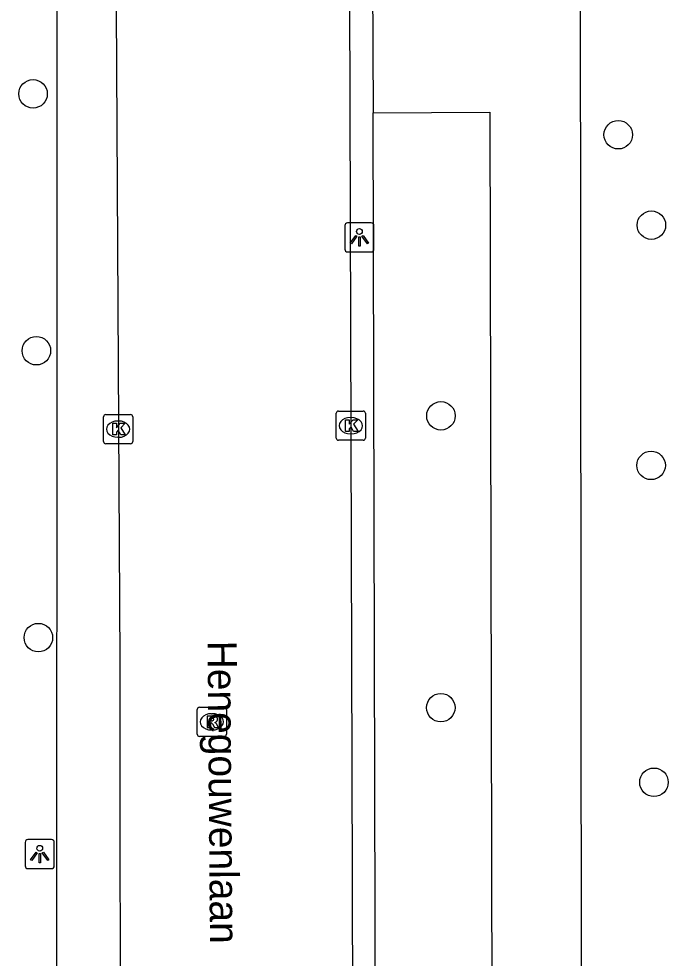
# Model space of a CAD drawing. Extents: x 160732 to 162105, y 387428 to 388479.
# Drawn here: x 161845.41 to 161867.71, y 388119.32 to 388151.59 of the extents above; entities that cross this region are included whole.
import ezdxf

# ---------------------------------------------------------------- set-up
doc = ezdxf.new("R2010")
doc.units = 0
for name, color, linetype in [('IMGEO_Boom', 7, 'Continuous'), ('IMGEO_Kolk', 7, 'Continuous'), ('IMGEO_Lichtpunt', 7, 'Continuous'), ('IMGEO_Openbare_ruimte_label', 7, 'Continuous'), ('IMGEO_Rijbaan_lokaal_gesloten', 7, 'Continuous'), ('IMGEO_Rioolput', 7, 'Continuous'), ('IMGEO_Voetpad_open', 7, 'Continuous')]:
    doc.layers.add(name, color=color, linetype=linetype)

msp = doc.modelspace()

# ---------------------------------------------------------------- linework, layer by layer
at = {"layer": 'IMGEO_Boom'}
for centre in [(161845.902, 388149.013), (161865.99, 388147.608), (161867.129, 388144.503), (161846.017, 388140.188), (161859.903, 388137.953), (161867.119, 388136.249), (161846.085, 388130.334), (161859.899, 388127.927), (161867.216, 388125.364)]:
    msp.add_circle(centre, 0.489, dxfattribs=at)
at = {"layer": 'IMGEO_Kolk'}
for p, q in [((161856.387, 388138.113), (161857.239, 388138.113)), ((161848.321, 388137.069), (161848.321, 388137.921)), ((161848.396, 388137.995), (161849.248, 388137.995)), ((161848.809, 388137.775), (161848.834, 388137.775)), ((161849.322, 388137.921), (161849.322, 388137.069)), ((161856.312, 388137.187), (161856.312, 388138.039)), ((161856.8, 388137.893), (161856.825, 388137.893)), ((161857.313, 388138.039), (161857.313, 388137.187)), ((161848.832, 388137.215), (161848.807, 388137.215)), ((161856.823, 388137.333), (161856.798, 388137.333)), ((161849.248, 388136.995), (161848.396, 388136.995)), ((161857.239, 388137.113), (161856.387, 388137.113))]:
    msp.add_line(p, q, dxfattribs=at)
for points in [[(161856.387, 388138.113), (161857.239, 388138.113)], [(161848.321, 388137.069), (161848.321, 388137.921)], [(161848.396, 388137.995), (161849.248, 388137.995)], [(161849.322, 388137.921), (161849.322, 388137.069)], [(161856.312, 388137.187), (161856.312, 388138.039)], [(161856.633, 388137.813), (161856.756, 388137.813), (161856.756, 388137.662), (161856.886, 388137.813), (161857.05, 388137.813), (161856.904, 388137.662), (161857.057, 388137.413), (161856.905, 388137.413), (161856.82, 388137.577), (161856.756, 388137.51), (161856.756, 388137.413), (161856.633, 388137.413), (161856.633, 388137.813)], [(161857.313, 388138.039), (161857.313, 388137.187)], [(161848.642, 388137.695), (161848.765, 388137.695), (161848.765, 388137.544), (161848.895, 388137.695), (161849.059, 388137.695), (161848.913, 388137.544), (161849.066, 388137.295), (161848.914, 388137.295), (161848.829, 388137.459), (161848.765, 388137.392), (161848.765, 388137.295), (161848.642, 388137.295), (161848.642, 388137.695)], [(161849.248, 388136.995), (161848.396, 388136.995)], [(161857.239, 388137.113), (161856.387, 388137.113)]]:
    msp.add_lwpolyline(points, dxfattribs=at)
for centre, start, end in [((161856.389, 388138.037), 91.552, 178.448), ((161856.389, 388138.037), 91.552, 178.448), ((161857.237, 388138.037), 1.552, 88.448), ((161857.237, 388138.037), 1.552, 88.448), ((161848.398, 388137.919), 91.552, 178.448), ((161848.398, 388137.919), 91.552, 178.448), ((161849.246, 388137.919), 1.552, 88.448), ((161849.246, 388137.919), 1.552, 88.448), ((161856.389, 388137.189), 181.552, 268.448), ((161856.389, 388137.189), 181.552, 268.448), ((161857.237, 388137.189), 271.552, 358.448), ((161857.237, 388137.189), 271.552, 358.448), ((161848.398, 388137.071), 181.552, 268.448), ((161848.398, 388137.071), 181.552, 268.448), ((161849.246, 388137.071), 271.552, 358.448), ((161849.246, 388137.071), 271.552, 358.448)]:
    msp.add_arc(centre, 0.0765, start, end, dxfattribs=at)
for centre, major_axis, ratio, start_param, end_param in [((161848.808, 388137.495), (-0.387, 0.002), 0.722429, 4.712389, 7.853982), ((161848.833, 388137.495), (-0.39, 0.002), 0.717154, 1.570796, 4.712389), ((161856.799, 388137.613), (-0.387, 0.002), 0.722429, 4.712389, 7.853982), ((161856.824, 388137.613), (-0.39, 0.002), 0.717154, 1.570796, 4.712389)]:
    msp.add_ellipse(centre, major_axis=major_axis, ratio=ratio, start_param=start_param, end_param=end_param, dxfattribs=at)
at = {"layer": 'IMGEO_Lichtpunt'}
for p, q in [((161857.508, 388144.581), (161856.7, 388144.581)), ((161857.508, 388144.581), (161856.7, 388144.581)), ((161856.606, 388144.486), (161856.606, 388143.679)), ((161856.606, 388144.486), (161856.606, 388143.679)), ((161857.602, 388143.679), (161857.602, 388144.486)), ((161857.602, 388143.679), (161857.602, 388144.486)), ((161856.7, 388143.585), (161857.508, 388143.585)), ((161856.7, 388143.585), (161857.508, 388143.585)), ((161845.632, 388123.299), (161845.632, 388122.492)), ((161845.632, 388123.299), (161845.632, 388122.492)), ((161846.534, 388123.394), (161845.726, 388123.394)), ((161846.534, 388123.394), (161845.726, 388123.394)), ((161846.628, 388122.492), (161846.628, 388123.299)), ((161846.628, 388122.492), (161846.628, 388123.299)), ((161845.726, 388122.398), (161846.534, 388122.398)), ((161845.726, 388122.398), (161846.534, 388122.398))]:
    msp.add_line(p, q, dxfattribs=at)
for points in [[(161856.98, 388144.15), (161857.019, 388144.122), (161856.831, 388143.86), (161856.793, 388143.887), (161856.98, 388144.15)], [(161857.082, 388144.102), (161857.129, 388144.102), (161857.129, 388143.78), (161857.082, 388143.78), (161857.082, 388144.102)], [(161857.192, 388144.122), (161857.23, 388144.149), (161857.417, 388143.887), (161857.378, 388143.859), (161857.192, 388144.122)], [(161846.006, 388122.963), (161846.045, 388122.935), (161845.857, 388122.673), (161845.819, 388122.7), (161846.006, 388122.963)], [(161846.108, 388122.915), (161846.155, 388122.915), (161846.155, 388122.593), (161846.108, 388122.593), (161846.108, 388122.915)], [(161846.218, 388122.935), (161846.256, 388122.962), (161846.443, 388122.7), (161846.404, 388122.672), (161846.218, 388122.935)]]:
    msp.add_lwpolyline(points, dxfattribs=at)
for centre in [(161857.105, 388144.284), (161846.131, 388123.097)]:
    msp.add_circle(centre, 0.0994, dxfattribs=at)
for centre, start, end in [((161856.7, 388144.486), 90, 180), ((161856.7, 388144.486), 90, 180), ((161857.508, 388144.486), 0, 90), ((161857.508, 388144.486), 0, 90), ((161856.7, 388143.679), 180, 270), ((161856.7, 388143.679), 180, 270), ((161857.508, 388143.679), 270, 0), ((161857.508, 388143.679), 270, 360), ((161845.726, 388123.299), 90, 180), ((161845.726, 388123.299), 90, 180), ((161846.534, 388123.299), 0, 90), ((161846.534, 388123.299), 0, 90), ((161845.726, 388122.492), 180, 270), ((161845.726, 388122.492), 180, 270), ((161846.534, 388122.492), 270, 0), ((161846.534, 388122.492), 270, 360)]:
    msp.add_arc(centre, 0.0946, start, end, dxfattribs=at)
at = {"layer": 'IMGEO_Rijbaan_lokaal_gesloten'}
for points in [[(161856.646, 388190.347), (161856.858, 388122.032), (161856.884, 388112.993)], [(161848.678, 388166.236), (161848.884, 388129.497), (161848.887, 388112.961)]]:
    msp.add_lwpolyline(points, dxfattribs=at)
at = {"layer": 'IMGEO_Rioolput'}
for p, q in [((161851.539, 388127.014), (161851.539, 388127.866)), ((161851.614, 388127.94), (161852.466, 388127.94)), ((161852.54, 388127.866), (161852.54, 388127.014)), ((161852.027, 388127.72), (161852.052, 388127.72)), ((161852.05, 388127.16), (161852.025, 388127.16)), ((161852.466, 388126.94), (161851.614, 388126.94))]:
    msp.add_line(p, q, dxfattribs=at)
for points in [[(161851.539, 388127.014), (161851.539, 388127.866)], [(161851.614, 388127.94), (161852.466, 388127.94)], [(161852.54, 388127.866), (161852.54, 388127.014)], [(161852.128, 388127.638), (161851.876, 388127.64), (161851.876, 388127.24)], [(161852.054, 388127.559), (161852, 388127.559), (161852, 388127.478)], [(161852, 388127.478), (161852.052, 388127.478)], [(161851.876, 388127.24), (161852, 388127.24), (161852, 388127.402), (161852.011, 388127.402)], [(161852.058, 388127.373), (161852.129, 388127.24), (161852.269, 388127.24), (161852.204, 388127.366)], [(161852.466, 388126.94), (161851.614, 388126.94)]]:
    msp.add_lwpolyline(points, dxfattribs=at)
for centre, radius, start, end in [((161851.616, 388127.864), 0.0765, 91.552, 178.448), ((161851.616, 388127.864), 0.0765, 91.552, 178.448), ((161852.464, 388127.864), 0.0765, 1.552, 88.448), ((161852.464, 388127.864), 0.0765, 1.552, 88.448), ((161852.036, 388127.667), 0.19, 274.7715, 282.9687), ((161852.06, 388127.463), 0.0964, 77.0061, 93.1865), ((161852.074, 388127.52), 0.0378, 276.6634, 79.6772), ((161852.127, 388127.528), 0.109, 350.3612, 89.416), ((161852.125, 388127.528), 0.112, 277.5842, 350.9817), ((161852.01, 388127.349), 0.0533, 26.0293, 88.6989), ((161852.109, 388127.313), 0.108, 29.5134, 73.7905), ((161851.616, 388127.016), 0.0765, 181.552, 268.448), ((161851.616, 388127.016), 0.0765, 181.552, 268.448), ((161852.464, 388127.016), 0.0765, 271.552, 358.448), ((161852.464, 388127.016), 0.0765, 271.552, 358.448)]:
    msp.add_arc(centre, radius, start, end, dxfattribs=at)
for centre, major_axis, ratio, start_param, end_param in [((161852.026, 388127.44), (-0.387, 0.002), 0.722429, 4.712389, 7.853982), ((161852.051, 388127.44), (-0.39, 0.002), 0.717154, 1.570796, 4.712389)]:
    msp.add_ellipse(centre, major_axis=major_axis, ratio=ratio, start_param=start_param, end_param=end_param, dxfattribs=at)
at = {"layer": 'IMGEO_Voetpad_open'}
for points in [[(161864.622, 388214.423), (161864.731, 388105.818)], [(161846.718, 388098.095), (161846.729, 388162.957)], [(161857.554, 388152.899), (161857.574, 388148.363)], [(161857.574, 388148.363), (161861.584, 388148.38), (161861.671, 388107.404), (161861.666, 388101.497), (161863.565, 388101.515), (161863.551, 388098.762), (161861.516, 388098.763), (161861.477, 388099.659), (161858.671, 388099.68)], [(161857.685, 388102.232), (161857.684, 388106.805), (161857.574, 388148.363)]]:
    msp.add_lwpolyline(points, dxfattribs=at)

# ---------------------------------------------------------------- texts
at = {"layer": 'IMGEO_Openbare_ruimte_label'}
msp.add_text('Henegouwenlaan', height=1, rotation=270.4584, dxfattribs=at).set_placement((161851.894, 388130.224))

doc.saveas('drawing.dxf')
